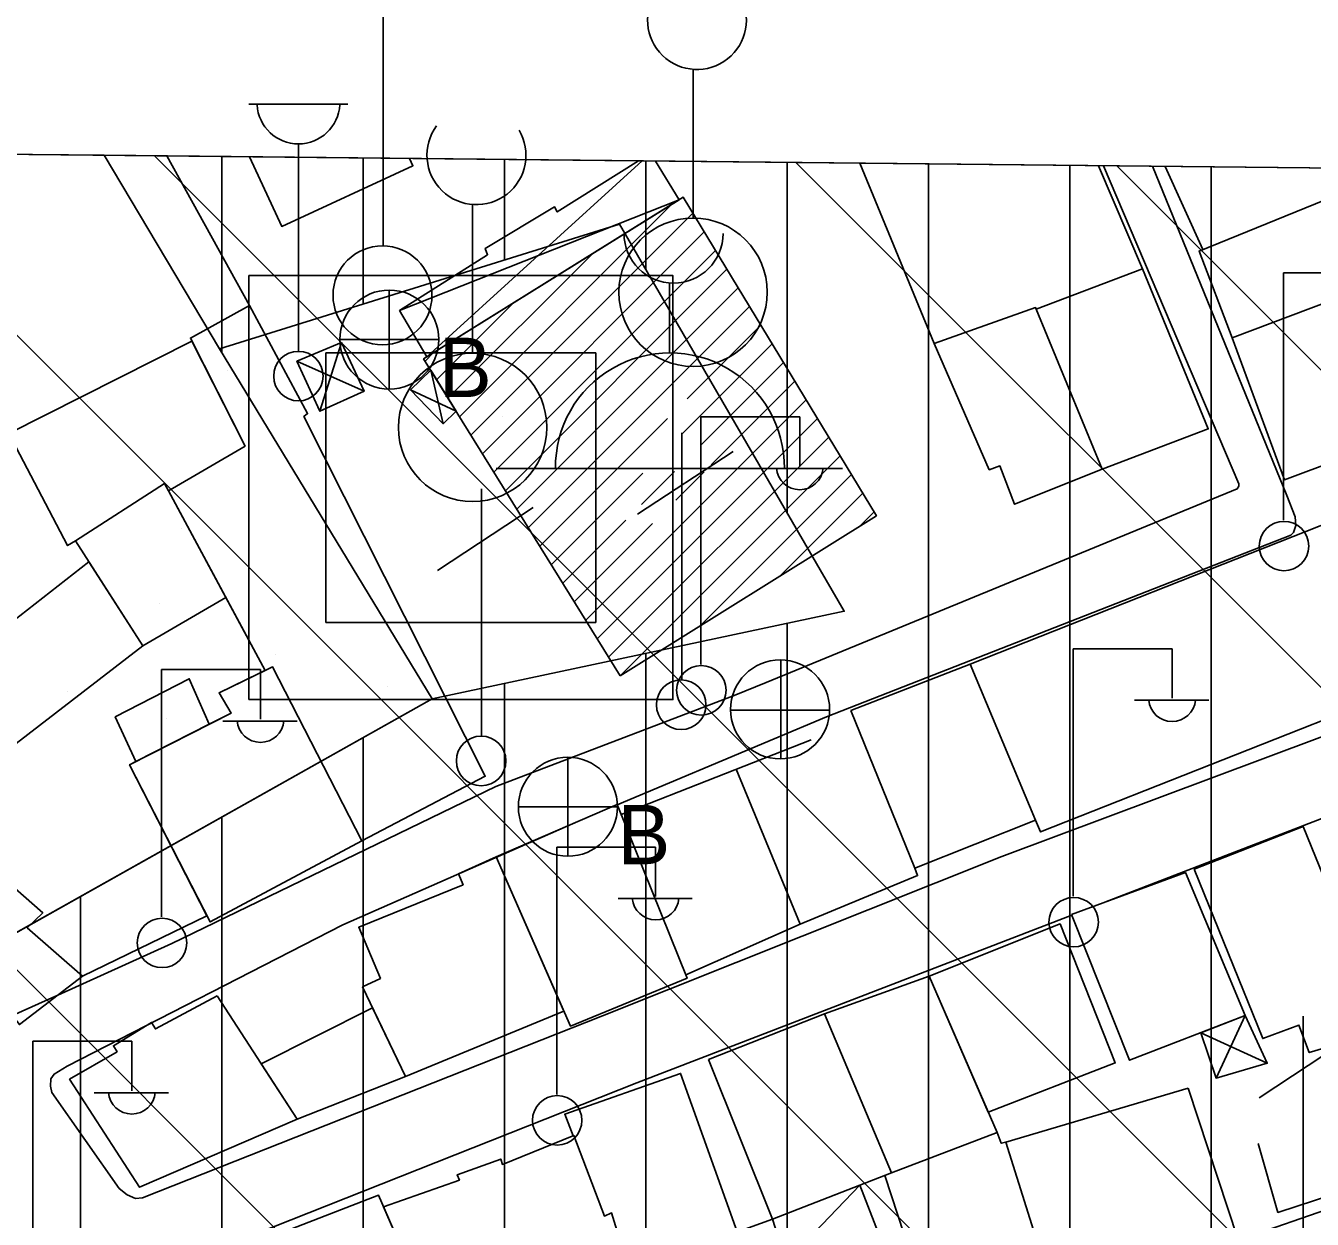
# Model space of a CAD drawing. Extents: x 417995 to 421451, y 4454518 to 4458015.
# Drawn here: x 420686.7 to 420777.8, y 4457706.6 to 4457791.1 of the extents above; entities that cross this region are included whole.
import ezdxf

# ---------------------------------------------------------------- set-up
doc = ezdxf.new("R2010")
doc.units = 0
for name, color, linetype in [('ADA', 7, 'Continuous'), ('B_Dini tesis', 7, 'Continuous'), ('B_Ins_Halinde', 7, 'Continuous'), ('B_Mesken', 7, 'Continuous'), ('B_Sundurma', 7, 'Continuous'), ('B_Tarama', 7, 'Continuous'), ('B_Teras', 7, 'Continuous'), ('B_Ticari', 7, 'Continuous'), ('Default', 7, 'Continuous'), ('LJ_SEMBOL', 7, 'Continuous'), ('PAFTALAMA', 7, 'Continuous'), ('PL_AYA_PARK_DINLENME', 7, 'Continuous'), ('PL_KON_MEV_250', 7, 'Continuous'), ('PL_OZEL_DONATI', 7, 'Continuous'), ('S_Cad_Sok_Lambasi', 7, 'Continuous'), ('S_Cami_Mescid', 7, 'Continuous'), ('S_Elektrik_Diregi', 7, 'Continuous'), ('S_Minare', 7, 'Continuous'), ('S_Rogar_Kapagi', 7, 'Continuous'), ('S_Rogar_Kapagi_Buski', 7, 'Continuous'), ('S_Telefon_Diregi', 7, 'Continuous'), ('S_Tulumba', 7, 'Continuous'), ('Sinir_Duvar_tek_tarafa_ait', 7, 'Continuous'), ('SN_TR_SIVILASMA', 7, 'Continuous'), ('TR_ORTAYOGUNKONUT', 7, 'Continuous'), ('TR_PARKALANI', 7, 'Continuous'), ('TR_SAGLIKTESIS', 7, 'Continuous'), ('Y_Lejant', 7, 'Continuous'), ('Yol_Sose', 7, 'Continuous')]:
    doc.layers.add(name, color=color, linetype=linetype)

# ---------------------------------------------------------------- blocks, each defined once
blk = doc.blocks.new('POINT_DISPLAY')
at = {"layer": 'Default'}
blk.add_line((0, 0), (0, 0), dxfattribs=at)

msp = doc.modelspace()

# ---------------------------------------------------------------- linework, layer by layer
at = {"layer": 'ADA'}
for p, q in [((420692.292, 4457781.9), (420700.46, 4457768.19)), ((420700.46, 4457768.19), (420728.74, 4457777.027)), ((420728.74, 4457777.027), (420744.647, 4457749.631)), ((420715.484, 4457743.445), (420700.46, 4457768.19)), ((420744.647, 4457749.631), (420715.484, 4457743.445)), ((420715.484, 4457743.445), (420656.644, 4457710.347))]:
    msp.add_line(p, q, dxfattribs=at)
at = {"layer": 'B_Dini tesis'}
msp.add_lwpolyline([(420728.793, 4457745.065), (420714.887, 4457767.49), (420733.253, 4457778.925), (420746.918, 4457756.394)], close=True, dxfattribs=at)
at = {"layer": 'B_Ins_Halinde'}
msp.add_lwpolyline([(420713.89, 4457781.67), (420714.128, 4457781.151), (420704.849, 4457776.858), (420702.576, 4457781.79)], dxfattribs=at)
at = {"layer": 'B_Mesken'}
msp.add_lwpolyline([(420789.046, 4457780.875), (420797.853, 4457763.671), (420788.773, 4457760.302), (420787.711, 4457763.382), (420783.473, 4457774.273), (420781.477, 4457773.654), (420781.787, 4457772.635), (420772.085, 4457768.978), (420769.755, 4457775.12), (420784.061, 4457780.928)], dxfattribs=at)
for points in [[(420762.891, 4457759.695), (420758.23, 4457770.996), (420765.742, 4457773.85), (420770.393, 4457762.537)], [(420772.085, 4457768.978), (420775.783, 4457758.929), (420787.711, 4457763.382), (420783.473, 4457774.273), (420781.477, 4457773.654), (420781.787, 4457772.635)], [(420762.891, 4457759.695), (420756.695, 4457757.207), (420755.666, 4457759.919), (420754.906, 4457759.641), (420750.999, 4457768.583), (420758.181, 4457771.114), (420758.23, 4457770.996)], [(420696.567, 4457758.665), (420696.839, 4457758.15), (420702.262, 4457761.316), (420698.499, 4457768.751), (420685.549, 4457762.206), (420689.698, 4457754.276), (420690.26, 4457754.624)], [(420690.26, 4457754.624), (420695.019, 4457747.182), (420700.904, 4457750.612), (420696.839, 4457758.15), (420696.567, 4457758.665)], [(420753.545, 4457745.879), (420779.333, 4457756.071), (420784.327, 4457744.224), (420758.524, 4457734.018), (420758.174, 4457734.863)], [(420695.019, 4457747.182), (420682.654, 4457737.65), (420677.621, 4457742.526), (420691.211, 4457753.137)], [(420694.093, 4457738.78), (420701.283, 4457742.435), (420700.417, 4457743.872), (420704.2, 4457745.701), (420710.522, 4457733.393), (420699.782, 4457727.652)], [(420745.119, 4457742.619), (420749.637, 4457731.462), (420758.174, 4457734.863), (420753.545, 4457745.879)], [(420728.573, 4457735.97), (420720.033, 4457732.26), (420725.27, 4457720.281), (420733.526, 4457723.669)], [(420668.661, 4457726.067), (420678.271, 4457716.893), (420682.246, 4457718.997), (420682.781, 4457718.569), (420685.737, 4457721.129), (420686.298, 4457720.391), (420690.761, 4457723.818), (420686.838, 4457727.237), (420687.944, 4457728.304), (420684.611, 4457731.232), (420683.612, 4457730.232), (420678.211, 4457735.061)], [(420769.413, 4457731.387), (420777.116, 4457734.408), (420782.966, 4457720.03), (420777.539, 4457718.405), (420776.811, 4457720.36), (420774.251, 4457719.407)], [(420720.033, 4457732.26), (420717.369, 4457731.047), (420717.679, 4457730.279), (420710.299, 4457727.281), (420711.831, 4457723.659), (420710.573, 4457723.055), (420713.599, 4457716.725), (420724.811, 4457721.331)], [(420760.726, 4457728.172), (420768.78, 4457731.144), (420773.003, 4457721.025), (420764.835, 4457717.868)], [(420750.66, 4457723.816), (420759.92, 4457727.512), (420763.82, 4457717.676), (420754.839, 4457714.186)], [(420743.257, 4457721.145), (420750.66, 4457723.816), (420755.462, 4457712.751), (420747.989, 4457709.892)], [(420700.28, 4457722.437), (420695.917, 4457720.088), (420695.648, 4457720.545), (420692.946, 4457718.894), (420693.201, 4457718.467), (420689.849, 4457716.53), (420694.788, 4457708.883), (420705.936, 4457713.689)], [(420705.936, 4457713.689), (420713.599, 4457716.725), (420711.284, 4457721.566), (420703.393, 4457717.622)], [(420735.041, 4457717.918), (420739.564, 4457706.618), (420747.989, 4457709.892), (420743.257, 4457721.145)], [(420768.984, 4457715.9), (420756.083, 4457712.062), (420759.212, 4457702.101), (420762.555, 4457703.053), (420762.859, 4457702.182), (420772.486, 4457705.225)], [(420712.055, 4457707.493), (420717.423, 4457709.386), (420717.268, 4457709.763), (420720.352, 4457710.877), (420720.464, 4457710.503), (420725.516, 4457712.547), (420727.679, 4457706.843), (420728.192, 4457707.063), (420729.559, 4457702.627), (420723.568, 4457700.254), (420716.389, 4457697.521)], [(420755.462, 4457712.751), (420755.758, 4457711.997), (420756.083, 4457712.062), (420759.212, 4457702.101), (420759.392, 4457701.383), (420751.179, 4457698.566), (420747.526, 4457709.712), (420747.989, 4457709.892), (420755.462, 4457712.751)], [(420716.389, 4457697.521), (420711.691, 4457708.332), (420699.107, 4457703.433), (420702.316, 4457698.242), (420702.947, 4457698.455), (420704.303, 4457695.639), (420704.905, 4457695.869), (420706.237, 4457693.392), (420709.692, 4457694.909)]]:
    msp.add_lwpolyline(points, close=True, dxfattribs=at)
at = {"layer": 'B_Sundurma'}
for p, q in [((420730.359, 4457781.496), (420715.117, 4457767.633)), ((420732.97, 4457778.749), (420713.189, 4457770.905)), ((420709.075, 4457768.64), (420707.556, 4457763.779)), ((420710.683, 4457765.202), (420705.932, 4457767.319)), ((420716.264, 4457762.894), (420715.389, 4457766.68)), ((420713.954, 4457765.304), (420717.188, 4457763.779)), ((420770.957, 4457716.602), (420773.003, 4457721.025)), ((420769.869, 4457719.813), (420774.568, 4457717.661)), ((420745.754, 4457709.023), (420740.545, 4457703.606))]:
    msp.add_line(p, q, dxfattribs=at)
msp.add_lwpolyline([(420730.091, 4457781.499), (420724.339, 4457777.891), (420724.149, 4457778.25), (420719.248, 4457775.298), (420719.417, 4457774.853), (420713.189, 4457770.905), (420715.117, 4457767.633), (420732.97, 4457778.749), (420731.304, 4457781.486)], dxfattribs=at)
for points in [[(420709.075, 4457768.64), (420710.683, 4457765.202), (420707.556, 4457763.779), (420705.932, 4457767.319)], [(420713.954, 4457765.304), (420715.389, 4457766.68), (420717.188, 4457763.779), (420716.264, 4457762.894)], [(420769.869, 4457719.813), (420770.957, 4457716.602), (420774.568, 4457717.661), (420773.003, 4457721.025)], [(420739.564, 4457706.618), (420745.754, 4457709.023), (420747.053, 4457705.674), (420740.545, 4457703.606)], [(420737.082, 4457704.85), (420736.756, 4457705.623), (420739.564, 4457706.618), (420740.545, 4457703.606), (420737.855, 4457702.638)]]:
    msp.add_lwpolyline(points, close=True, dxfattribs=at)
at = {"layer": 'B_Tarama'}
for p, q in [((420717.425, 4457763.396), (420732.46, 4457778.431)), ((420718.237, 4457762.087), (420733.941, 4457777.791)), ((420719.049, 4457760.778), (420734.742, 4457776.47)), ((420716.613, 4457764.706), (420726.838, 4457774.931)), ((420719.861, 4457759.468), (420735.542, 4457775.15)), ((420720.673, 4457758.159), (420736.343, 4457773.829)), ((420721.485, 4457756.85), (420737.144, 4457772.509)), ((420715.801, 4457766.015), (420721.217, 4457771.431)), ((420722.297, 4457755.54), (420737.945, 4457771.188)), ((420733.532, 4457764.654), (420738.746, 4457769.868)), ((420733.155, 4457762.156), (420739.547, 4457768.547)), ((420714.989, 4457767.325), (420715.595, 4457767.93)), ((420734.473, 4457761.352), (420740.348, 4457767.227)), ((420735.231, 4457759.989), (420741.149, 4457765.907)), ((420726.357, 4457748.993), (420741.949, 4457764.586)), ((420723.109, 4457754.231), (420732.142, 4457763.264)), ((420727.169, 4457747.684), (420742.75, 4457763.266)), ((420727.981, 4457746.375), (420743.551, 4457761.945)), ((420728.793, 4457745.065), (420744.352, 4457760.625)), ((420723.921, 4457752.921), (420730.394, 4457759.395)), ((420730.312, 4457757.191), (420732.637, 4457759.516)), ((420732.737, 4457757.495), (420734.742, 4457759.5)), ((420734.449, 4457748.6), (420745.153, 4457759.304)), ((420740.106, 4457752.136), (420745.954, 4457757.984)), ((420745.762, 4457755.671), (420746.755, 4457756.663)), ((420724.733, 4457751.612), (420729.198, 4457756.077)), ((420725.545, 4457750.303), (420731.085, 4457755.843))]:
    msp.add_line(p, q, dxfattribs=at)
at = {"layer": 'B_Teras'}
msp.add_lwpolyline([(420694.537, 4457739.005), (420693.074, 4457742.153), (420698.307, 4457744.859), (420699.707, 4457741.634)], close=True, dxfattribs=at)
at = {"layer": 'B_Ticari'}
for points in [[(420704.2, 4457745.701), (420703.686, 4457745.452), (420696.839, 4457758.15), (420702.262, 4457761.316), (420698.396, 4457768.955), (420702.573, 4457771.259), (420706.686, 4457763.616), (420706.419, 4457763.416), (420719.253, 4457737.955), (420710.522, 4457733.393)], [(420700.904, 4457750.612), (420703.686, 4457745.452), (420700.417, 4457743.872), (420701.283, 4457742.435), (420699.707, 4457741.634), (420694.537, 4457739.005), (420694.093, 4457738.78), (420699.555, 4457728.096), (420690.761, 4457723.818), (420686.838, 4457727.237), (420687.944, 4457728.304), (420684.611, 4457731.232), (420683.612, 4457730.232), (420678.211, 4457735.061), (420678.682, 4457735.504), (420682.654, 4457737.65), (420695.019, 4457747.182)]]:
    msp.add_lwpolyline(points, close=True, dxfattribs=at)
at = {"layer": 'LJ_SEMBOL'}
for p, q in [((420702.526, 4457773.382), (420702.526, 4457743.382)), ((420732.526, 4457773.382), (420702.526, 4457773.382)), ((420732.526, 4457743.382), (420732.526, 4457773.382)), ((420727.072, 4457767.927), (420707.981, 4457767.927)), ((420707.981, 4457767.927), (420707.981, 4457748.836)), ((420727.072, 4457748.836), (420727.072, 4457767.927)), ((420707.981, 4457748.836), (420727.072, 4457748.836)), ((420702.526, 4457743.382), (420732.526, 4457743.382))]:
    msp.add_line(p, q, dxfattribs=at)
msp.add_lwpolyline([(420702.526, 4457743.382), (420732.526, 4457743.382), (420732.526, 4457773.382), (420702.526, 4457773.382)], close=True, dxfattribs=at)
at = {"layer": 'PAFTALAMA'}
msp.add_line((421295.361, 4457775.524), (419168.177, 4457798.015), dxfattribs=at)
at = {"layer": 'PL_AYA_PARK_DINLENME'}
msp.add_line((420692.292, 4457781.9), (420616.981, 4457782.697), dxfattribs=at)
msp.add_lwpolyline([(420616.981, 4457782.697), (420656.644, 4457710.347), (420715.484, 4457743.445), (420700.46, 4457768.19), (420692.292, 4457781.9)], dxfattribs=at)
at = {"layer": 'PL_KON_MEV_250'}
msp.add_line((420798.625, 4457780.776), (420692.292, 4457781.9), dxfattribs=at)
msp.add_lwpolyline([(420692.292, 4457781.9), (420700.46, 4457768.19), (420728.74, 4457777.027), (420744.647, 4457749.631), (420715.484, 4457743.445), (420656.644, 4457710.347), (420683.185, 4457661.934), (420700.723, 4457671.549), (420703.198, 4457666.652), (420705.34, 4457661.602), (420707.139, 4457656.419), (420708.588, 4457651.127), (420709.68, 4457645.751), (420710.41, 4457640.313), (420710.774, 4457634.839), (420710.772, 4457629.353), (420710.403, 4457623.879), (420709.669, 4457618.442), (420708.572, 4457613.066)], dxfattribs=at)
at = {"layer": 'PL_OZEL_DONATI'}
msp.add_lwpolyline([(420728.74, 4457777.027), (420744.647, 4457749.631), (420715.484, 4457743.445), (420700.46, 4457768.19)], close=True, dxfattribs=at)
at = {"layer": 'S_Cad_Sok_Lambasi'}
for p, q in [((420702.533, 4457785.519), (420709.533, 4457785.519)), ((420706.033, 4457768.019), (420706.033, 4457782.694))]:
    msp.add_line(p, q, dxfattribs=at)
msp.add_circle((420706.033, 4457766.269), 1.75, dxfattribs=at)
msp.add_arc((420706.033, 4457785.623), 2.929, 183.298, 356.90719, dxfattribs=at)
at = {"layer": 'S_Cami_Mescid'}
for p, q in [((420732.276, 4457767.917), (420732.276, 4457772.868)), ((420720.026, 4457759.743), (420744.526, 4457759.743))]:
    msp.add_line(p, q, dxfattribs=at)
for centre, radius, start, end in [((420732.571, 4457776.356), 3.5, 180, 0), ((420732.314, 4457759.82), 8.097, 359.45576, 180.54424)]:
    msp.add_arc(centre, radius, start, end, dxfattribs=at)
at = {"layer": 'S_Elektrik_Diregi'}
for p, q in [((420775.721, 4457756.078), (420775.721, 4457773.578)), ((420775.721, 4457773.578), (420782.721, 4457773.578)), ((420734.498, 4457745.877), (420734.498, 4457763.377)), ((420734.498, 4457763.377), (420741.498, 4457763.377)), ((420741.498, 4457759.877), (420741.498, 4457763.377)), ((420738.838, 4457759.737), (420744.088, 4457759.737)), ((420760.842, 4457729.475), (420760.842, 4457746.975)), ((420760.842, 4457746.975), (420767.842, 4457746.975)), ((420767.842, 4457743.475), (420767.842, 4457746.975)), ((420696.35, 4457728.004), (420696.35, 4457745.505)), ((420696.35, 4457745.505), (420703.35, 4457745.505)), ((420703.35, 4457742.005), (420703.35, 4457745.505)), ((420765.182, 4457743.335), (420770.432, 4457743.335)), ((420700.69, 4457741.865), (420705.94, 4457741.865)), ((420724.303, 4457715.452), (420724.303, 4457732.952)), ((420724.303, 4457732.952), (420731.303, 4457732.952)), ((420731.303, 4457729.452), (420731.303, 4457732.952)), ((420728.643, 4457729.312), (420733.893, 4457729.312)), ((420687.248, 4457701.708), (420687.248, 4457719.208)), ((420687.248, 4457719.208), (420694.248, 4457719.208)), ((420694.248, 4457715.708), (420694.248, 4457719.208)), ((420691.588, 4457715.568), (420696.838, 4457715.568))]:
    msp.add_line(p, q, dxfattribs=at)
for centre in [(420775.757, 4457754.243), (420734.534, 4457744.042), (420760.878, 4457727.64), (420696.386, 4457726.169), (420724.339, 4457713.617)]:
    msp.add_circle(centre, 1.75, dxfattribs=at)
for centre in [(420741.499, 4457759.89), (420767.843, 4457743.488), (420703.351, 4457742.017), (420731.304, 4457729.465), (420694.249, 4457715.721)]:
    msp.add_arc(centre, 1.658, 184.83843, 355.14641, dxfattribs=at)
at = {"layer": 'S_Minare'}
for p, q in [((420733.956, 4457787.974), (420733.956, 4457777.452)), ((420718.357, 4457778.412), (420718.357, 4457767.89))]:
    msp.add_line(p, q, dxfattribs=at)
for centre in [(420733.956, 4457772.202), (420718.357, 4457762.64)]:
    msp.add_circle(centre, 5.25, dxfattribs=at)
for centre in [(420734.229, 4457791.463), (420718.629, 4457781.901)]:
    msp.add_arc(centre, 3.5, 143.60214, 30.48893, dxfattribs=at)
at = {"layer": 'S_Rogar_Kapagi'}
for p, q in [((420740.165, 4457739.159), (420740.165, 4457746.159)), ((420736.595, 4457742.624), (420743.595, 4457742.624))]:
    msp.add_line(p, q, dxfattribs=at)
msp.add_circle((420740.111, 4457742.688), 3.5, dxfattribs=at)
at = {"layer": 'S_Rogar_Kapagi_Buski'}
for p, q in [((420712.464, 4457772.355), (420712.464, 4457765.354)), ((420708.964, 4457768.854), (420715.964, 4457768.854)), ((420725.095, 4457739.301), (420725.095, 4457732.301)), ((420721.594, 4457735.801), (420728.595, 4457735.801))]:
    msp.add_line(p, q, dxfattribs=at)
for centre in [(420712.464, 4457768.854), (420725.095, 4457735.801)]:
    msp.add_circle(centre, 3.5, dxfattribs=at)
at = {"layer": 'S_Telefon_Diregi'}
for p, q in [((420733.147, 4457744.768), (420733.147, 4457762.268)), ((420730.032, 4457756.493), (420736.787, 4457760.938)), ((420718.995, 4457740.795), (420718.995, 4457758.296)), ((420715.88, 4457752.52), (420722.635, 4457756.966)), ((420777.109, 4457703.488), (420777.109, 4457720.989)), ((420773.994, 4457715.213), (420780.749, 4457719.659))]:
    msp.add_line(p, q, dxfattribs=at)
for centre in [(420733.112, 4457743.018), (420718.96, 4457739.045)]:
    msp.add_circle(centre, 1.754, dxfattribs=at)
at = {"layer": 'S_Tulumba'}
msp.add_line((420712.019, 4457775.51), (420712.019, 4457796.51), dxfattribs=at)
msp.add_circle((420711.981, 4457771.987), 3.5, dxfattribs=at)
at = {"layer": 'Sinir_Duvar_tek_tarafa_ait'}
for points in [[(420696.73, 4457781.851), (420702.573, 4457771.259)], [(420745.751, 4457781.333), (420750.999, 4457768.583)], [(420762.64, 4457781.155), (420765.742, 4457773.85)], [(420770.02, 4457775.228), (420767.353, 4457781.105)], [(420728.86, 4457735.256), (420742.317, 4457740.547)], [(420737.011, 4457738.461), (420741.538, 4457727.489), (420733.431, 4457723.906)], [(420749.637, 4457731.462), (420749.834, 4457730.936), (420741.538, 4457727.489)], [(420784.924, 4457721.134), (420788.359, 4457711.37), (420775.329, 4457707.109), (420773.921, 4457711.98)], [(420725.477, 4457712.531), (420724.869, 4457714.044), (420733.069, 4457716.933), (420737.077, 4457705.736)]]:
    msp.add_lwpolyline(points, dxfattribs=at)
at = {"layer": 'SN_TR_SIVILASMA'}
for p, q in [((421288.543, 4457121.82), (420627.781, 4457782.582)), ((421289.007, 4457166.258), (420673.162, 4457782.103)), ((421289.239, 4457188.477), (420695.852, 4457781.863)), ((421289.702, 4457232.914), (420741.233, 4457781.383)), ((421289.934, 4457255.133), (420763.924, 4457781.143))]:
    msp.add_line(p, q, dxfattribs=at)
at = {"layer": 'TR_ORTAYOGUNKONUT'}
for p, q in [((420700.61, 4457768.237), (420700.61, 4457781.812)), ((420700.61, 4457767.942), (420700.61, 4457781.812)), ((420710.61, 4457771.362), (420710.61, 4457781.707)), ((420720.61, 4457774.487), (420720.61, 4457781.601)), ((420730.61, 4457773.805), (420730.61, 4457781.495)), ((420740.61, 4457756.583), (420740.61, 4457781.389)), ((420750.61, 4457638.533), (420750.61, 4457781.284)), ((420760.61, 4457653.239), (420760.61, 4457781.178)), ((420770.61, 4457657.371), (420770.61, 4457781.072)), ((420740.61, 4457478.704), (420740.61, 4457748.775)), ((420730.61, 4457476.425), (420730.61, 4457746.653)), ((420720.61, 4457474.621), (420720.61, 4457744.532)), ((420710.61, 4457637.974), (420710.61, 4457740.703)), ((420700.61, 4457671.487), (420700.61, 4457735.078)), ((420690.61, 4457666.005), (420690.61, 4457729.453))]:
    msp.add_line(p, q, dxfattribs=at)
at = {"layer": 'Y_Lejant'}
msp.add_lwpolyline([(419168.178, 4457798.013), (421295.363, 4457775.522), (421266.409, 4454999.402), (419138.442, 4455021.89)], close=True, dxfattribs=at)
at = {"layer": 'Yol_Sose'}
for points in [[(420766.462, 4457781.114), (420775.959, 4457757.824), (420776.553, 4457756.311), (420776.592, 4457755.702), (420776.43, 4457755.21), (420776.242, 4457755.014), (420743.397, 4457742.165), (420728.587, 4457735.936)], [(420736.867, 4457743.681), (420739.114, 4457744.593), (420772.451, 4457758.285), (420772.551, 4457758.486), (420772.561, 4457758.648), (420763, 4457781.151)], [(420689.663, 4457717.442), (420688.749, 4457716.895), (420688.524, 4457716.555), (420688.493, 4457716.042), (420688.584, 4457715.595), (420693.362, 4457708.799), (420693.908, 4457708.354), (420694.509, 4457708.096), (420695.01, 4457708.139), (420727.541, 4457721.014), (420755.807, 4457732.283), (420785.608, 4457743.443), (420801.172, 4457749.829), (420801.175, 4457749.83)], [(420801.119, 4457744.537), (420801.116, 4457744.535), (420781.429, 4457736.126), (420763.089, 4457729.044)], [(420689.022, 4457722.483), (420697.074, 4457726.135), (420719.999, 4457737.232), (420736.867, 4457743.681)], [(420725.638, 4457734.695), (420709.186, 4457727.452), (420689.663, 4457717.442)], [(420760.74, 4457728.137), (420729.976, 4457716.259), (420699.036, 4457703.999)], [(420689.022, 4457722.483), (420685.814, 4457721.028)], [(420773.961, 4457705.634), (420778.167, 4457707.101), (420800.809, 4457714.997)]]:
    msp.add_lwpolyline(points, dxfattribs=at)

# ---------------------------------------------------------------- block references
at = {"layer": 'TR_PARKALANI', "xscale": 0.1, "yscale": 0.10000000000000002}
for p in [(420701.026, 4457766.64), (420691.114, 4457764.5), (420697.775, 4457755.52), (420696.226, 4457750.147), (420704.435, 4457746.54), (420689.663, 4457743.935), (420712.325, 4457744.339), (420696.685, 4457742.02), (420696.324, 4457734.956)]:
    msp.add_blockref('POINT_DISPLAY', p, dxfattribs=at)
at = {"layer": 'TR_SAGLIKTESIS', "xscale": 0.1, "yscale": 0.10000000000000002}
msp.add_blockref('POINT_DISPLAY', (420720.46, 4457763.445), dxfattribs=at)

# ---------------------------------------------------------------- texts
at = {"layer": 'S_Rogar_Kapagi_Buski'}
for p in [(420715.964, 4457764.79), (420728.595, 4457731.737)]:
    msp.add_text('B', height=4.2, dxfattribs=at).set_placement(p)

doc.saveas('drawing.dxf')
